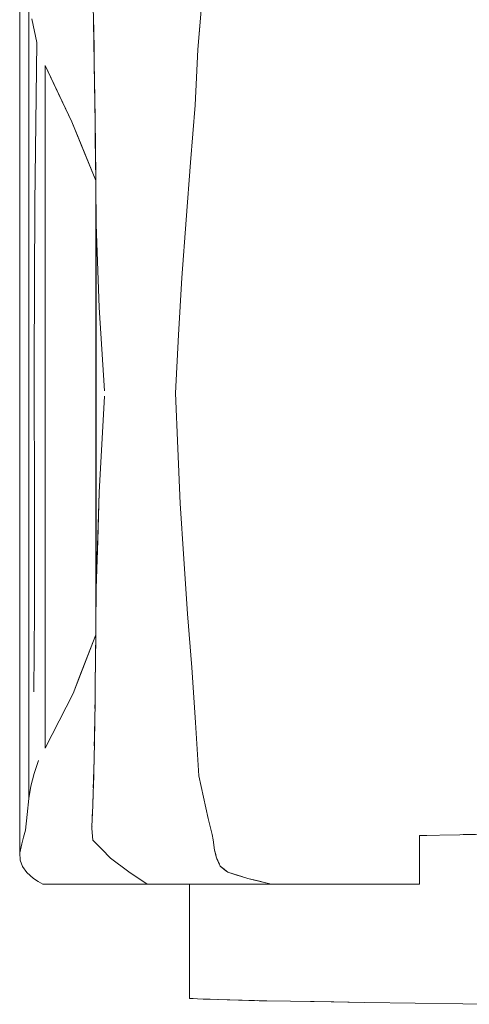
# Model space of a CAD drawing. Header units: millimetres. Extents: x 2 to 902, y -447 to 199.
# Tile 928 of 1056: x 60.923 to 61.439, y 157.1 to 158.229. Entities that reach past the tile are written whole.
import ezdxf

# ---------------------------------------------------------------- set-up
doc = ezdxf.new("R2010")
doc.units = ezdxf.units.MM
doc.header["$MEASUREMENT"] = 0
doc.layers.add('IFC-Elemento de mobília-Contorno', color=152, linetype='Continuous', lineweight=5)

msp = doc.modelspace()

# ---------------------------------------------------------------- linework, layer by layer
at = {"layer": 'IFC-Elemento de mobília-Contorno', "color": 7, "lineweight": 5}
for p, q in [((60.9233, 158.0271), (60.9235, 158.3334)), ((60.9339, 157.9757), (60.9339, 158.2563)), ((61.1275, 158.1949), (61.133, 158.2578)), ((61.0076, 158.2467), (61.0081, 158.2263)), ((60.9372, 158.2301), (60.9428, 158.2029)), ((61.0081, 158.2263), (61.0088, 158.1802)), ((61.0081, 158.2244), (61.0082, 158.2226)), ((61.0081, 158.2244), (61.0082, 158.2226)), ((61.0082, 158.2226), (61.0087, 158.1892)), ((61.1275, 158.1949), (61.1302, 158.2264)), ((60.9405, 158.0182), (60.9428, 158.2029)), ((61.126, 158.1629), (61.1275, 158.1949)), ((60.9527, 157.3934), (60.9527, 158.1764)), ((60.9527, 158.1764), (60.9833, 158.1119)), ((60.9527, 158.1764), (60.968, 158.1441)), ((61.0088, 158.1802), (61.0094, 158.1385)), ((61.0089, 158.1784), (61.0089, 158.1777)), ((61.0089, 158.1777), (61.0095, 158.1338)), ((61.1245, 158.1309), (61.126, 158.1629)), ((60.968, 158.1441), (60.9833, 158.1119)), ((60.9339, 157.8947), (60.9339, 158.1357)), ((61.0094, 158.1385), (61.0097, 158.1159)), ((61.0095, 158.1338), (61.0101, 158.0876)), ((61.1194, 158.0651), (61.1245, 158.1309)), ((60.9833, 158.1119), (61.0106, 158.0446)), ((60.9833, 158.1119), (60.9974, 158.0771)), ((60.9833, 158.1119), (60.9903, 158.0945)), ((61.0097, 158.1159), (61.01, 158.0932)), ((60.9903, 158.0945), (61.0106, 158.0446)), ((61.01, 158.0932), (61.0106, 158.0446)), ((61.01, 158.0932), (61.0101, 158.0821)), ((61.0101, 158.0876), (61.0106, 158.0446)), ((60.9974, 158.0771), (61.0106, 158.0446)), ((61.0102, 158.079), (61.0106, 158.0446)), ((61.1141, 157.9996), (61.1194, 158.0651)), ((61.0106, 158.0446), (61.0107, 158.0405)), ((61.0106, 158.0446), (61.0106, 158.0446)), ((61.0106, 157.5233), (61.0106, 158.0446)), ((61.0107, 158.0405), (61.0112, 157.9942)), ((60.9233, 158.0271), (60.9233, 157.608)), ((60.9399, 157.8338), (60.9405, 158.0182)), ((61.0112, 157.9942), (61.0143, 157.8991)), ((61.0112, 157.5768), (61.0112, 157.9942)), ((61.1094, 157.9331), (61.1141, 157.9996)), ((60.9339, 157.6557), (60.9339, 157.9757)), ((61.1055, 157.8675), (61.1094, 157.9331)), ((61.0143, 157.8991), (61.0205, 157.8033)), ((61.1019, 157.8007), (61.1055, 157.8675)), ((60.9399, 157.8338), (60.9403, 157.6579)), ((61.1019, 157.8007), (61.1046, 157.7371)), ((61.0146, 157.6867), (61.0205, 157.7971)), ((61.0175, 157.7419), (61.0205, 157.7971)), ((60.9339, 157.5766), (60.9339, 157.7742)), ((61.0146, 157.6867), (61.0175, 157.7419)), ((61.1046, 157.7371), (61.1075, 157.6742)), ((61.0112, 157.5768), (61.0146, 157.6867)), ((61.0126, 157.6222), (61.0146, 157.6867)), ((61.0129, 157.6318), (61.0146, 157.6867)), ((61.1075, 157.6742), (61.1114, 157.6106)), ((60.9339, 157.3356), (60.9339, 157.6557)), ((60.9403, 157.6579), (60.9404, 157.5515)), ((61.0112, 157.5768), (61.0129, 157.6318)), ((61.0112, 157.5768), (61.0126, 157.6222)), ((61.1114, 157.6106), (61.1158, 157.5477)), ((60.9233, 157.608), (60.9235, 157.2734)), ((61.0108, 157.534), (61.0112, 157.5768)), ((60.9395, 157.4581), (60.9404, 157.5515)), ((61.1158, 157.5477), (61.1206, 157.486)), ((61.0102, 157.49), (61.0108, 157.534)), ((60.9846, 157.4562), (61.0106, 157.5233)), ((60.9917, 157.4745), (61.0106, 157.5233)), ((60.9988, 157.4928), (61.0106, 157.5233)), ((61.0102, 157.4913), (61.0106, 157.5233)), ((60.9846, 157.4562), (60.9988, 157.4928)), ((61.01, 157.4708), (61.0102, 157.4913)), ((61.01, 157.4712), (61.0102, 157.49)), ((61.1206, 157.486), (61.1251, 157.4231)), ((60.9846, 157.4562), (60.9917, 157.4745)), ((61.0097, 157.4472), (61.01, 157.4708)), ((61.0097, 157.4478), (61.01, 157.4703)), ((60.9527, 157.3934), (60.9846, 157.4562)), ((60.9686, 157.4248), (60.9846, 157.4562)), ((61.0094, 157.4237), (61.0097, 157.4472)), ((61.0096, 157.4391), (61.0097, 157.4478)), ((60.9527, 157.3934), (60.9686, 157.4248)), ((61.009, 157.4019), (61.0094, 157.4237)), ((61.0091, 157.4061), (61.0093, 157.4184)), ((61.1251, 157.4231), (61.127, 157.3925)), ((61.0089, 157.396), (61.0091, 157.4061)), ((61.0086, 157.3801), (61.009, 157.4019)), ((61.127, 157.3925), (61.1289, 157.3619)), ((60.94, 157.3644), (60.945, 157.3793)), ((61.008, 157.3579), (61.0086, 157.3801)), ((61.0083, 157.3649), (61.0085, 157.3749)), ((60.9362, 157.3498), (60.94, 157.3644)), ((61.0077, 157.3478), (61.0083, 157.3649)), ((61.0078, 157.3482), (61.0083, 157.3649)), ((61.1289, 157.3619), (61.1342, 157.3373)), ((61.1289, 157.3619), (61.1315, 157.3496)), ((60.9339, 157.3356), (60.9362, 157.3498)), ((61.0074, 157.3356), (61.008, 157.3579)), ((61.1315, 157.3496), (61.1342, 157.3373)), ((61.1342, 157.3373), (61.1395, 157.3127)), ((60.9318, 157.3174), (60.9339, 157.3356)), ((61.0066, 157.3142), (61.0071, 157.3271)), ((61.0071, 157.3271), (61.0073, 157.3352)), ((61.0071, 157.3271), (61.0073, 157.3352)), ((61.0073, 157.3337), (61.0074, 157.3356)), ((60.9298, 157.2993), (60.9318, 157.3174)), ((61.0062, 157.3037), (61.0068, 157.3197)), ((61.0068, 157.3197), (61.0069, 157.3228)), ((61.0062, 157.3012), (61.0066, 157.3142)), ((61.0062, 157.3037), (61.0063, 157.3032)), ((61.1395, 157.3127), (61.1424, 157.3006)), ((61.1395, 157.3127), (61.141, 157.3066)), ((60.9277, 157.2914), (60.9298, 157.2993)), ((61.0062, 157.3012), (61.0073, 157.2878)), ((61.1424, 157.3006), (61.1439, 157.2945)), ((61.1439, 157.2945), (61.1454, 157.2885)), ((61.3818, 157.2935), (61.4283, 157.2942)), ((61.3818, 157.2374), (61.3818, 157.2935)), ((61.3818, 157.2934), (61.3862, 157.2934)), ((61.3862, 157.2934), (61.3901, 157.2934)), ((61.4283, 157.2942), (61.4815, 157.2952)), ((61.4319, 157.2943), (61.4549, 157.2947)), ((60.9235, 157.2734), (60.9256, 157.2836)), ((60.9256, 157.2836), (60.9277, 157.2914)), ((61.0073, 157.2878), (61.0174, 157.2776)), ((61.1454, 157.2885), (61.1467, 157.2765)), ((61.1454, 157.2885), (61.146, 157.2825)), ((61.1454, 157.2885), (61.1457, 157.2855)), ((61.1454, 157.2885), (61.1464, 157.2795)), ((61.1457, 157.2855), (61.146, 157.2825)), ((61.146, 157.2825), (61.1464, 157.2795)), ((60.9235, 157.2734), (60.9238, 157.2652)), ((61.0174, 157.2776), (61.0275, 157.2673)), ((61.1467, 157.2765), (61.1481, 157.2715)), ((61.1467, 157.2765), (61.1487, 157.269)), ((61.1467, 157.2765), (61.1474, 157.274)), ((61.1474, 157.274), (61.1481, 157.2715)), ((61.1481, 157.2715), (61.1487, 157.269)), ((60.9238, 157.2652), (60.9265, 157.2578)), ((61.0275, 157.2673), (61.0485, 157.2517)), ((61.1487, 157.269), (61.1494, 157.2665)), ((61.1494, 157.2665), (61.1533, 157.2583)), ((61.1494, 157.2665), (61.1504, 157.2645)), ((61.1504, 157.2645), (61.1514, 157.2624)), ((61.1514, 157.2624), (61.1523, 157.2604)), ((61.1533, 157.2583), (61.1622, 157.2511)), ((61.1533, 157.2583), (61.1577, 157.2547)), ((61.1533, 157.2583), (61.1599, 157.2529)), ((60.9265, 157.2578), (60.9315, 157.2507)), ((60.9315, 157.2507), (60.9392, 157.2439)), ((61.0485, 157.2517), (61.0695, 157.2374)), ((61.1577, 157.2547), (61.1599, 157.2529)), ((61.1619, 157.2512), (61.1849, 157.2441)), ((61.1619, 157.2512), (61.1735, 157.2476)), ((61.1622, 157.2511), (61.1792, 157.2459)), ((61.1735, 157.2476), (61.1792, 157.2459)), ((60.9392, 157.2439), (60.9445, 157.2407)), ((60.9445, 157.2407), (60.9498, 157.2374)), ((60.9498, 157.2374), (61.0695, 157.2374)), ((61.0695, 157.2374), (61.2119, 157.2374)), ((61.0695, 157.2374), (61.1519, 157.2374)), ((61.1179, 157.1064), (61.1179, 157.2374)), ((61.1519, 157.2374), (61.2119, 157.2374)), ((61.1849, 157.2441), (61.2119, 157.2374)), ((61.1849, 157.2441), (61.2052, 157.2391)), ((61.1849, 157.2441), (61.1984, 157.2408)), ((61.1849, 157.2441), (61.1917, 157.2424)), ((61.1917, 157.2424), (61.1984, 157.2408)), ((61.1984, 157.2408), (61.2052, 157.2391)), ((61.2119, 157.2374), (61.2158, 157.2374)), ((61.2158, 157.2374), (61.2198, 157.2374)), ((61.2198, 157.2374), (61.2236, 157.2374)), ((61.2236, 157.2374), (61.2275, 157.2374)), ((61.2275, 157.2374), (61.2313, 157.2374)), ((61.2313, 157.2374), (61.2351, 157.2374)), ((61.2351, 157.2374), (61.239, 157.2374)), ((61.239, 157.2374), (61.2429, 157.2374)), ((61.2429, 157.2374), (61.2468, 157.2374)), ((61.2468, 157.2374), (61.2508, 157.2374)), ((61.2508, 157.2374), (61.2549, 157.2374)), ((61.2549, 157.2374), (61.2591, 157.2374)), ((61.2591, 157.2374), (61.2634, 157.2374)), ((61.2634, 157.2374), (61.2678, 157.2374)), ((61.2678, 157.2374), (61.2722, 157.2374)), ((61.2722, 157.2374), (61.2765, 157.2374)), ((61.2765, 157.2374), (61.2808, 157.2374)), ((61.2808, 157.2374), (61.285, 157.2374)), ((61.285, 157.2374), (61.2891, 157.2374)), ((61.2891, 157.2374), (61.293, 157.2374)), ((61.293, 157.2374), (61.2966, 157.2374)), ((61.2966, 157.2374), (61.3001, 157.2374)), ((61.3001, 157.2374), (61.3034, 157.2374)), ((61.3034, 157.2374), (61.3066, 157.2374)), ((61.3066, 157.2374), (61.3099, 157.2374)), ((61.3099, 157.2374), (61.3132, 157.2374)), ((61.3132, 157.2374), (61.3166, 157.2374)), ((61.3166, 157.2374), (61.3202, 157.2374)), ((61.3202, 157.2374), (61.3241, 157.2374)), ((61.3241, 157.2374), (61.3282, 157.2374)), ((61.3282, 157.2374), (61.3326, 157.2374)), ((61.3326, 157.2374), (61.3372, 157.2374)), ((61.3372, 157.2374), (61.3419, 157.2374)), ((61.3419, 157.2374), (61.3468, 157.2374)), ((61.3468, 157.2374), (61.3518, 157.2374)), ((61.3518, 157.2374), (61.3569, 157.2374)), ((61.3569, 157.2374), (61.3621, 157.2374)), ((61.3621, 157.2374), (61.3672, 157.2374)), ((61.3672, 157.2374), (61.3723, 157.2374)), ((61.3723, 157.2374), (61.3772, 157.2374)), ((61.3772, 157.2374), (61.3818, 157.2374)), ((61.1179, 157.1064), (61.1191, 157.1063)), ((61.1191, 157.1063), (61.1223, 157.1062)), ((61.1223, 157.1062), (61.1273, 157.106)), ((61.1273, 157.106), (61.1338, 157.1057)), ((61.1338, 157.1057), (61.1416, 157.1054)), ((61.1338, 157.1057), (61.14, 157.1055)), ((61.14, 157.1055), (61.1416, 157.1054)), ((61.1416, 157.1054), (61.1502, 157.1051)), ((61.1502, 157.1051), (61.2066, 157.1037)), ((61.1502, 157.1051), (61.1978, 157.1038)), ((61.1519, 157.1051), (61.1613, 157.1048)), ((61.1613, 157.1048), (61.1619, 157.1047)), ((61.1613, 157.1048), (61.1913, 157.104)), ((61.1619, 157.1047), (61.1913, 157.104)), ((61.1913, 157.104), (61.1978, 157.1038)), ((61.1956, 157.1039), (61.1978, 157.1038)), ((61.1978, 157.1038), (61.2066, 157.1037)), ((61.2066, 157.1037), (61.2612, 157.1028)), ((61.2569, 157.1029), (61.2609, 157.1028)), ((61.2609, 157.1028), (61.2835, 157.1024)), ((61.2612, 157.1028), (61.3192, 157.1019)), ((61.2835, 157.1024), (61.3192, 157.1019)), ((61.3192, 157.1019), (61.3769, 157.101)), ((61.3769, 157.101), (61.4317, 157.1002)), ((61.4317, 157.1002), (61.4587, 157.0997))]:
    msp.add_line(p, q, dxfattribs=at)

doc.saveas('drawing.dxf')
